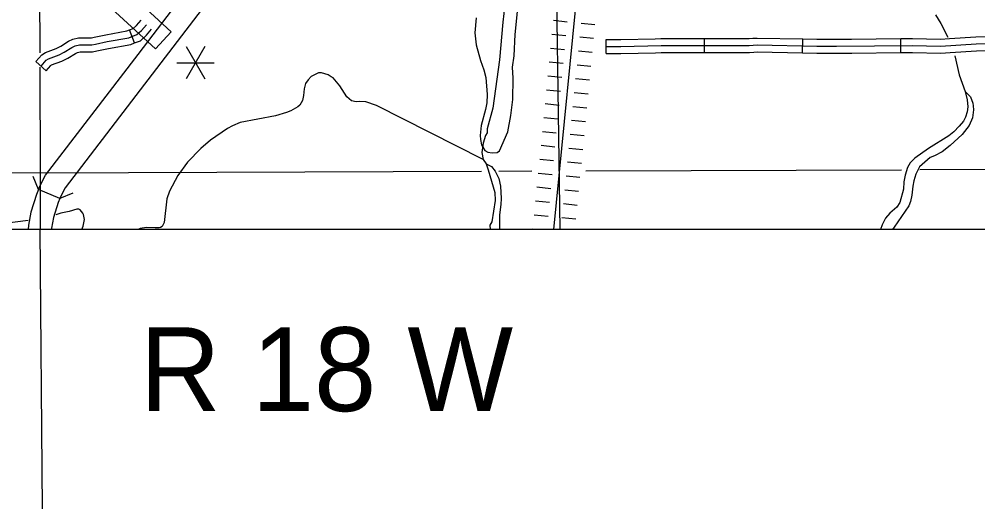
# Model space of a CAD drawing. Extents: x 1374139 to 1377472, y 1168351 to 1170484.
# Drawn here: x 1376341.5 to 1376547.6, y 1168593.8 to 1168699 of the extents above; entities that cross this region are included whole.
import ezdxf

# ---------------------------------------------------------------- set-up
doc = ezdxf.new("R2010")
doc.units = 0
for name, color, linetype in [('14', 7, 'Continuous'), ('26', 7, 'Continuous'), ('Default', 7, 'Continuous')]:
    doc.layers.add(name, color=color, linetype=linetype)

msp = doc.modelspace()

# ---------------------------------------------------------------- linework, layer by layer
at = {"layer": '14'}
msp.add_line((1376346.52, 1168593.79), (1376346.03, 1168653.79), dxfattribs=at)
at = {"layer": '26'}
msp.add_lwpolyline([(1375090, 1169579.43), (1376597.43, 1169579.43), (1376597.43, 1168653.79), (1375090, 1168653.79)], close=True, dxfattribs=at)
at = {"layer": 'Default'}
for p, q in [((1376455.94, 1168771.75), (1376457.79, 1168653.79)), ((1376459.34, 1168698.41), (1376456.36, 1168698.71)), ((1376465.31, 1168697.83), (1376462.33, 1168698.12)), ((1376366.31, 1168693.92), (1376365.22, 1168696.71)), ((1376370.81, 1168692.62), (1376374.2, 1168696.29)), ((1376459.05, 1168695.43), (1376456.06, 1168695.72)), ((1376459.05, 1168695.43), (1376456.06, 1168695.72)), ((1376381.42, 1168693.13), (1376377.42, 1168686.21)), ((1376377.42, 1168693.13), (1376381.42, 1168686.21)), ((1376465.02, 1168694.84), (1376462.04, 1168695.13)), ((1376465.02, 1168694.84), (1376462.04, 1168695.13)), ((1376467.72, 1168691.66), (1376467.71, 1168694.66)), ((1376488.83, 1168691.85), (1376488.83, 1168694.85)), ((1376509.91, 1168691.76), (1376509.98, 1168694.76)), ((1376531.08, 1168691.84), (1376531.05, 1168694.84)), ((1376458.76, 1168692.44), (1376455.77, 1168692.73)), ((1376464.73, 1168691.85), (1376461.74, 1168692.15)), ((1376347.32, 1168687.94), (1376345.08, 1168689.94)), ((1376375.42, 1168689.67), (1376383.42, 1168689.67)), ((1376458.46, 1168689.46), (1376455.48, 1168689.75)), ((1376464.43, 1168688.87), (1376461.45, 1168689.16)), ((1376458.17, 1168686.47), (1376455.18, 1168686.76)), ((1376458.17, 1168686.47), (1376455.18, 1168686.76)), ((1376464.14, 1168685.88), (1376461.16, 1168686.18)), ((1376464.14, 1168685.88), (1376461.16, 1168686.18)), ((1376457.88, 1168683.48), (1376454.89, 1168683.78)), ((1376463.85, 1168682.9), (1376460.86, 1168683.19)), ((1376457.58, 1168680.5), (1376454.6, 1168680.79)), ((1376463.55, 1168679.91), (1376460.57, 1168680.21)), ((1376457.29, 1168677.51), (1376454.3, 1168677.81)), ((1376457.29, 1168677.51), (1376454.3, 1168677.81)), ((1376463.26, 1168676.93), (1376460.28, 1168677.22)), ((1376463.26, 1168676.93), (1376460.28, 1168677.22)), ((1376457, 1168674.53), (1376454.01, 1168674.82)), ((1376462.97, 1168673.94), (1376459.98, 1168674.23)), ((1376456.7, 1168671.54), (1376453.72, 1168671.84)), ((1376462.67, 1168670.96), (1376459.69, 1168671.25)), ((1376456.41, 1168668.56), (1376453.42, 1168668.85)), ((1376456.41, 1168668.56), (1376453.42, 1168668.85)), ((1376462.38, 1168667.97), (1376459.4, 1168668.26)), ((1376462.38, 1168667.97), (1376459.4, 1168668.26)), ((1376456.12, 1168665.57), (1376453.13, 1168665.86)), ((1376462.09, 1168664.98), (1376459.1, 1168665.28)), ((1376350.27, 1168660.48), (1376345.66, 1168662.42)), ((1376455.82, 1168662.59), (1376452.84, 1168662.88)), ((1376461.79, 1168662), (1376458.81, 1168662.29)), ((1376455.53, 1168659.6), (1376452.54, 1168659.89)), ((1376455.53, 1168659.6), (1376452.54, 1168659.89)), ((1376461.5, 1168659.01), (1376458.51, 1168659.31)), ((1376461.5, 1168659.01), (1376458.51, 1168659.31)), ((1376455.24, 1168656.61), (1376452.25, 1168656.91)), ((1376461.21, 1168656.03), (1376458.22, 1168656.32)), ((1376453.32, 1168653.79), (1376451.96, 1168653.92))]:
    msp.add_line(p, q, dxfattribs=at)
for points in [[(1376456.47, 1168653.79), (1376462.25, 1168712.62), (1376462.35, 1168714.43), (1376462.42, 1168715.55), (1376462.43, 1168717.46), (1376458.59, 1168754.66), (1376457.79, 1168761.53), (1376457.64, 1168762.51)], [(1376450.21, 1168740.51), (1376450.09, 1168738.94), (1376448.54, 1168730.52), (1376448.26, 1168728.18), (1376447.46, 1168716.62), (1376446.53, 1168708.09), (1376446.19, 1168705.9), (1376445.75, 1168700.24), (1376445.51, 1168698.36), (1376444.78, 1168690.31), (1376443.34, 1168679.88), (1376442.15, 1168675.42), (1376442.1, 1168674.58), (1376441.76, 1168673.99), (1376441.28, 1168672.37), (1376441, 1168670.36), (1376441.28, 1168668.86), (1376441.91, 1168667.9), (1376442.35, 1168666.67), (1376443.77, 1168661.74), (1376443.86, 1168660.08), (1376443.13, 1168655.43), (1376442.71, 1168654.74), (1376442.81, 1168653.79)], [(1376374.2, 1168696.29), (1376352.66, 1168716.14), (1376349.33, 1168719.14), (1376348.01, 1168720.22), (1376346.81, 1168721.1), (1376345.12, 1168721.9), (1376343.35, 1168722.39), (1376341.66, 1168722.54), (1376336.8, 1168722.53)], [(1376345.8, 1168718.13), (1376345.91, 1168691.76)], [(1376341.44, 1168717.54), (1376342.45, 1168717.45), (1376343.38, 1168717.19), (1376344.24, 1168716.79), (1376344.94, 1168716.27), (1376346.07, 1168715.35), (1376349.29, 1168712.44), (1376370.81, 1168692.62)], [(1376345.66, 1168662.42), (1376346.08, 1168663.43), (1376347.18, 1168665.46), (1376367.07, 1168691.46), (1376384.86, 1168714.78)], [(1376388.82, 1168711.73), (1376371.05, 1168688.43), (1376351.39, 1168662.74), (1376350.6, 1168661.27), (1376350.27, 1168660.48)], [(1376439.74, 1168699.32), (1376439.5, 1168696.1), (1376439.75, 1168693.47), (1376440.73, 1168690.13), (1376441.43, 1168688.16), (1376441.81, 1168686.49), (1376442.14, 1168682.83), (1376442.07, 1168681.03), (1376441.79, 1168679.62), (1376440.87, 1168676.2), (1376440.63, 1168674.05), (1376440.72, 1168673.13), (1376440.93, 1168671.98), (1376441.61, 1168670.78), (1376442.26, 1168670.45), (1376443.22, 1168670.3), (1376444.26, 1168670.37), (1376444.79, 1168670.69), (1376446.61, 1168674.79), (1376447.21, 1168678.33), (1376447.63, 1168681.73), (1376447.72, 1168686.34), (1376447.57, 1168688.73), (1376447.96, 1168691.12), (1376448.14, 1168695.76), (1376448.66, 1168700.68)], [(1376538.55, 1168699.93), (1376539.67, 1168698.08), (1376541.2, 1168695.14)], [(1376346.2, 1168688.94), (1376347.34, 1168690.22), (1376347.82, 1168690.53), (1376350.1, 1168691.34), (1376351.19, 1168691.94), (1376352.83, 1168692.96), (1376353.52, 1168693.32), (1376354.45, 1168693.51), (1376355.33, 1168693.53), (1376357.14, 1168693.53), (1376357.93, 1168693.66), (1376360.41, 1168694.19), (1376365.07, 1168695.04), (1376366.78, 1168695.71), (1376367.83, 1168696.61), (1376368.85, 1168697.82)], [(1376365.22, 1168696.71), (1376366, 1168697.01), (1376366.76, 1168697.67), (1376367.7, 1168698.79)], [(1376355.4, 1168695.03), (1376357.02, 1168695.03), (1376357.66, 1168695.14), (1376360.12, 1168695.66), (1376364.66, 1168696.49), (1376365.22, 1168696.71)], [(1376366.31, 1168693.92), (1376367.57, 1168694.4), (1376368.9, 1168695.56), (1376369.99, 1168696.85)], [(1376541.52, 1168694.84), (1376547.23, 1168695.21), (1376552.12, 1168695.36)], [(1376345.08, 1168689.94), (1376346.35, 1168691.37), (1376347.15, 1168691.89), (1376349.49, 1168692.72), (1376350.44, 1168693.23), (1376352.09, 1168694.27), (1376353.02, 1168694.75), (1376354.28, 1168695), (1376355.31, 1168695.03), (1376355.4, 1168695.03)], [(1376355.4, 1168692.03), (1376357.26, 1168692.03), (1376358.21, 1168692.19), (1376360.7, 1168692.71), (1376365.48, 1168693.59), (1376366.31, 1168693.92)], [(1376467.71, 1168694.66), (1376470.87, 1168694.67), (1376478.24, 1168694.82)], [(1376467.71, 1168693.16), (1376470.88, 1168693.17), (1376479.52, 1168693.34), (1376495.2, 1168693.36), (1376498.5, 1168693.36), (1376500.19, 1168693.47), (1376513.01, 1168693.19), (1376517.28, 1168693.19), (1376533.57, 1168693.36), (1376539.62, 1168693.21), (1376547.3, 1168693.71), (1376557.08, 1168694.01)], [(1376478.24, 1168694.82), (1376479.5, 1168694.84), (1376488.83, 1168694.85)], [(1376488.83, 1168694.85), (1376495.2, 1168694.86), (1376498.45, 1168694.86), (1376499.29, 1168694.92)], [(1376499.29, 1168694.92), (1376500.16, 1168694.97), (1376509.98, 1168694.76)], [(1376509.98, 1168694.76), (1376513.02, 1168694.69), (1376517.27, 1168694.69), (1376520.49, 1168694.72)], [(1376520.49, 1168694.72), (1376531.05, 1168694.84)], [(1376531.05, 1168694.84), (1376533.58, 1168694.86), (1376539.59, 1168694.71), (1376541.52, 1168694.84)], [(1376347.32, 1168687.94), (1376348.33, 1168689.08), (1376348.48, 1168689.18), (1376350.71, 1168689.97), (1376351.95, 1168690.64), (1376353.58, 1168691.66), (1376354.03, 1168691.89), (1376354.62, 1168692.01), (1376355.35, 1168692.03), (1376355.4, 1168692.03)], [(1376467.72, 1168691.66), (1376470.9, 1168691.67), (1376478.3, 1168691.82)], [(1376478.3, 1168691.82), (1376479.53, 1168691.84), (1376488.83, 1168691.85)], [(1376488.83, 1168691.85), (1376495.2, 1168691.86), (1376498.54, 1168691.86), (1376499.49, 1168691.92)], [(1376499.49, 1168691.92), (1376500.22, 1168691.97), (1376509.91, 1168691.76)], [(1376509.91, 1168691.76), (1376512.99, 1168691.69), (1376517.29, 1168691.69), (1376520.52, 1168691.72)], [(1376520.52, 1168691.72), (1376531.08, 1168691.84)], [(1376531.08, 1168691.84), (1376533.56, 1168691.86), (1376539.65, 1168691.71), (1376541.72, 1168691.84)], [(1376541.72, 1168691.84), (1376547.37, 1168692.21), (1376552.21, 1168692.36)], [(1376542.67, 1168691.16), (1376543.59, 1168687.06), (1376544.91, 1168683.45)], [(1376345.93, 1168688.68), (1376346.03, 1168666.01), (1376346.03, 1168653.79)], [(1376441.28, 1168668.86), (1376418.3, 1168680.47), (1376416.06, 1168681.25), (1376414.74, 1168681.33), (1376413.94, 1168681.27), (1376412.99, 1168681.48), (1376411.95, 1168682.35), (1376410.42, 1168684.71), (1376408.99, 1168686.43), (1376408.59, 1168686.6), (1376407.95, 1168687.08), (1376406.48, 1168687.48), (1376405.86, 1168687.52), (1376404.31, 1168686.68), (1376403.63, 1168685.96), (1376403.09, 1168685.2), (1376402.77, 1168684.05), (1376402.63, 1168682.6), (1376402.4, 1168681.55), (1376401.83, 1168680.57), (1376401.4, 1168680.18), (1376399.94, 1168679.35), (1376398.98, 1168678.93), (1376396.6, 1168678.25), (1376389.02, 1168676.81), (1376387.34, 1168676.12), (1376386.3, 1168675.53), (1376382.66, 1168673), (1376380.57, 1168671.25), (1376377.69, 1168668.3), (1376375.62, 1168665.4), (1376373.84, 1168662.06), (1376373.28, 1168660.44), (1376372.67, 1168655.29), (1376372.22, 1168654.49), (1376371.9, 1168654.27), (1376371.57, 1168654.16), (1376370.75, 1168654.15), (1376368.89, 1168654.28), (1376367.53, 1168654.06), (1376367.1, 1168653.79)], [(1376544.91, 1168683.45), (1376546.04, 1168682.34), (1376546.58, 1168680.95), (1376546.66, 1168680.4), (1376546.7, 1168679.57), (1376546.51, 1168677.83), (1376545.74, 1168676.2), (1376544.26, 1168674.27), (1376541.71, 1168671.87), (1376539.95, 1168670.52), (1376538.31, 1168669.63), (1376537.4, 1168669.26), (1376535.06, 1168667.31), (1376534.31, 1168665.73), (1376533.87, 1168664.29), (1376533.64, 1168663.16), (1376533.44, 1168661.21), (1376533.14, 1168659.82), (1376532.81, 1168658.91), (1376529.64, 1168654.35), (1376529.32, 1168653.79)], [(1376544.91, 1168683.45), (1376545.36, 1168681.66)], [(1376545.36, 1168681.66), (1376545.46, 1168680.18), (1376545.32, 1168679.13), (1376544.97, 1168677.94), (1376544.53, 1168677.09), (1376543.65, 1168676.02), (1376542.46, 1168674.8), (1376541.43, 1168673.97), (1376537.01, 1168671.23), (1376534.07, 1168669.18), (1376533.08, 1168668.11), (1376532.49, 1168667.15), (1376531.98, 1168665.46), (1376531.72, 1168664.03), (1376531.64, 1168662.5), (1376530.89, 1168659.63), (1376530.2, 1168658.65), (1376528.7, 1168657.3), (1376527.79, 1168656.24), (1376527.05, 1168654.85), (1376526.71, 1168653.79)], [(1376346.03, 1168666.01), (1376440.92, 1168666.36)], [(1376441.91, 1168667.9), (1376443.09, 1168667.35), (1376443.82, 1168666.39), (1376444.64, 1168664.75), (1376445.03, 1168663.1), (1376445.13, 1168660.5), (1376445.1, 1168659.17), (1376444.81, 1168656.98), (1376444.78, 1168653.79)], [(1376444.61, 1168666.38), (1376451.73, 1168666.4)], [(1376463.36, 1168666.44), (1376531.25, 1168666.67)], [(1376535.18, 1168666.68), (1376562.76, 1168666.77)], [(1376239.36, 1168666.18), (1376346.03, 1168666.01)], [(1376345.66, 1168662.42), (1376344.53, 1168665.2)], [(1376345.66, 1168662.42), (1376345.22, 1168661.36), (1376344, 1168657.56), (1376343.52, 1168654.78), (1376343.43, 1168653.79)], [(1376350.27, 1168660.48), (1376349.91, 1168659.63), (1376348.87, 1168656.37), (1376348.48, 1168654.12), (1376348.45, 1168653.79)], [(1376353.05, 1168661.62), (1376350.27, 1168660.48)], [(1376354.96, 1168653.79), (1376355.29, 1168654.54), (1376355.58, 1168655.97), (1376355.35, 1168657.05), (1376355.2, 1168657.34), (1376354.6, 1168658.03), (1376354.32, 1168658.16), (1376353.9, 1168658.19), (1376352.27, 1168657.72)], [(1376352.27, 1168657.72), (1376350.49, 1168657.33), (1376349.42, 1168656.97)], [(1376343.4, 1168655.77), (1376330.55, 1168654.12)]]:
    msp.add_lwpolyline(points, dxfattribs=at)

# ---------------------------------------------------------------- texts
msp.add_text('R 18 W', height=18, dxfattribs=at).set_placement((1376367.44, 1168614.79))

doc.saveas('drawing.dxf')
